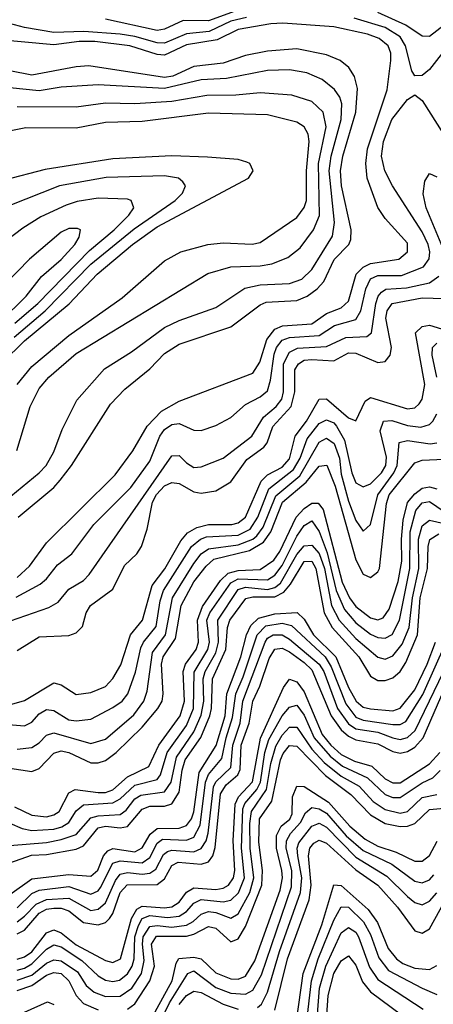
# Model space of a CAD drawing. Header units: inches. Extents: x 1308407 to 1441228, y 959628 to 1036311.
# Tile 540 of 656: x 1417617 to 1418740, y 982086 to 984761. Entities that reach past the tile are written whole.
import ezdxf

# ---------------------------------------------------------------- set-up
doc = ezdxf.new("R2010")
doc.units = ezdxf.units.IN
doc.header["$MEASUREMENT"] = 0
doc.layers.add('B4918', color=7, linetype='Continuous')

msp = doc.modelspace()

# ---------------------------------------------------------------- linework, layer by layer
at = {"layer": 'B4918', "color": 5}
for points, elevation in [([(1418850.6, 984830), (1418770, 984745.8), (1418730, 984715.1), (1418710, 984716), (1418665.9, 984745.9), (1418590, 984780)], 2540), ([(1418233.1, 984766.9), (1418190, 984757.1), (1418131.3, 984728.7), (1418070, 984722.4), (1418010, 984697.4), (1417990, 984697.8), (1417930, 984715.3), (1417890, 984721.6), (1417791, 984729), (1417710, 984726.2), (1417630, 984739.8), (1417479.4, 984779.4)], 2560), ([(1418212.1, 984787.9), (1418130, 984757.8), (1418061.1, 984758.9), (1418010, 984735.3), (1417990, 984731.8), (1417850, 984762.1)], 2540), ([(1418879.5, 984800.5), (1418784.7, 984695.3), (1418730, 984625.3), (1418710, 984608.9), (1418690, 984608.2), (1418682, 984622), (1418664.6, 984690), (1418650, 984713.9), (1418610, 984739.4), (1418525.1, 984765.1)], 2560), ([(1417610, 983245.8), (1417643.8, 983276.1), (1417690, 983339.5), (1417875.8, 983524.2), (1417924.2, 983590), (1417963.6, 983656.4), (1418002.4, 983697.6), (1418050, 983724.3), (1418250, 983801.1), (1418269.4, 983830.6), (1418287.9, 983892.1), (1418310, 983919.9), (1418331.1, 983928.9), (1418410, 983934.6), (1418450, 983962.7), (1418490, 983977.9), (1418510, 983996.1), (1418530.7, 984069.3), (1418550, 984089.1), (1418570, 984098.8), (1418646.5, 984110), (1418669.9, 984130), (1418670, 984153.4), (1418610, 984221.2), (1418590, 984251), (1418560.6, 984330), (1418556.7, 984370), (1418561.6, 984410), (1418615.2, 984570), (1418625.2, 984650), (1418624.8, 984670), (1418617.6, 984690), (1418593.1, 984710), (1418561.7, 984721.7), (1418470, 984741.5), (1418331.6, 984751.6), (1418299, 984750), (1418210, 984734.6), (1418153.7, 984706.3), (1418070, 984692.3), (1418010, 984664.2), (1417990, 984666.5), (1417915.8, 984690), (1417821.3, 984701.3), (1417778.3, 984701.7), (1417710, 984692.7), (1417531.5, 984708.5)], 2580), ([(1417612.4, 983410), (1417709.6, 983490), (1417726.9, 983510), (1417757.8, 983550), (1417863.6, 983716.4), (1417902.7, 983757.3), (1417970, 983812.8), (1418010, 983853.8), (1418050, 983879.3), (1418190, 983926.4), (1418270, 983986.5), (1418286.4, 983993.6), (1418370, 983998.2), (1418398, 984010), (1418425.2, 984030), (1418442.9, 984050), (1418470.7, 984109.3), (1418511.3, 984150), (1418516.5, 984163.5), (1418517.3, 984190), (1418491.3, 984310), (1418488.1, 984350), (1418494.2, 984390), (1418529.6, 984510), (1418534.5, 984574.4), (1418526.4, 984606.4), (1418511.1, 984631.1), (1418487.1, 984650), (1418450, 984665.2), (1418370, 984681.5), (1418290, 984675.4), (1418230, 984664), (1418170, 984643.2), (1418090, 984634), (1418032.5, 984607.5), (1418010, 984603.8), (1417804.8, 984635.2), (1417770, 984633), (1417650, 984610.4), (1417590, 984621.7)], 2620), ([(1417530, 983415.7), (1417670, 983529.7), (1417689, 983550), (1417710, 983586.8), (1417732.3, 983647.7), (1417772.4, 983727.6), (1417847.6, 983812.4), (1417921, 983859), (1418010, 983924.4), (1418050, 983943.4), (1418150, 983978.9), (1418228.5, 984031.5), (1418270, 984041), (1418350, 984044.6), (1418383.5, 984056.5), (1418410, 984082.7), (1418466.7, 984173.3), (1418471.8, 984210), (1418457.2, 984350), (1418463.3, 984390), (1418490, 984490), (1418492.1, 984532.1), (1418486.6, 984550), (1418471.7, 984571.7), (1418438.5, 984598.5), (1418396.7, 984616.7), (1418350, 984625), (1418290, 984623.2), (1418178.8, 984601.2), (1418110, 984597.6), (1418010, 984573.9), (1417830, 984584.3), (1417730, 984577.9), (1417670, 984567.4), (1417590, 984576.2)], 2640), ([(1417607.3, 983192.7), (1417672.4, 983227.6), (1417690, 983241.8), (1417719.7, 983280.3), (1417758.2, 983310), (1417818.5, 983390), (1417918.4, 983490), (1417970, 983562.1), (1417997.2, 983630), (1418010, 983647.8), (1418030, 983661.3), (1418050, 983663.9), (1418090, 983646.2), (1418110, 983645), (1418150, 983658.5), (1418190, 983680.4), (1418230, 983715.3), (1418270, 983736), (1418290, 983753.1), (1418298.5, 983781.5), (1418307.8, 983852.2), (1418314.2, 983870), (1418329.9, 983890.1), (1418350, 983897.9), (1418430, 983903.1), (1418471.9, 983930), (1418530, 983946.5), (1418543.7, 983970), (1418557.1, 984030), (1418570, 984056.8), (1418590, 984065.6), (1418654, 984066), (1418713.9, 984090), (1418728.7, 984111.3), (1418730.8, 984130), (1418726.4, 984150), (1418710, 984184.5), (1418629.1, 984310), (1418608.9, 984350), (1418599.8, 984390), (1418604.8, 984430), (1418627.6, 984490), (1418670, 984544.3), (1418690, 984556.5), (1418710, 984541.7), (1418767.7, 984450)], 2560), ([(1417609.2, 983590.8), (1417645.7, 983710), (1417670, 983759.2), (1417696.2, 983790), (1417770, 983853.8), (1418128.2, 984071.8), (1418190.5, 984089.5), (1418270, 984092.5), (1418301.9, 984098.1), (1418345.1, 984114.9), (1418378.8, 984141.2), (1418415.2, 984190), (1418430.8, 984229.1), (1418428.7, 984370), (1418449.7, 984470), (1418441.5, 984510), (1418410, 984539), (1418356, 984556), (1418270, 984562.1), (1418204.3, 984555.7), (1418125.4, 984554.7), (1418030, 984539.1), (1417930, 984532.1), (1417850, 984534), (1417770, 984523.2), (1417610, 984523.9)], 2660), ([(1417610, 983770), (1417650, 983818.9), (1417750, 983903.3), (1417894.9, 984005.1), (1418010, 984105.7), (1418054.4, 984130), (1418128, 984150), (1418170, 984154.7), (1418248.7, 984151.3), (1418270, 984156), (1418370, 984224), (1418389.5, 984250.5), (1418395.6, 984270), (1418396.1, 984350), (1418402.9, 984430), (1418400.1, 984450), (1418389.7, 984469.7), (1418370, 984482.3), (1418290, 984502.7), (1418130, 984507.1), (1417950, 984484.6), (1417850, 984481.5), (1417770, 984466), (1417633.3, 984466.7), (1417510, 984442.6)], 2680), ([(1417570.3, 983830), (1417630, 983888.9), (1417751.2, 983988.8), (1417827.2, 984070), (1417923.2, 984150), (1417990, 984197.9), (1418238.4, 984330), (1418251.4, 984350), (1418242.2, 984370), (1418234.2, 984374.2), (1418210, 984381.2), (1418127.2, 984387.2), (1418030, 984390.7), (1417870, 984382.5), (1417686, 984354), (1417575, 984325)], 2720), ([(1417601.7, 983898.3), (1417685.7, 983970), (1417810, 984097.2), (1417927.5, 984192.5), (1418039.2, 984270), (1418058.7, 984290), (1418067.3, 984310), (1418060, 984320), (1418048.4, 984330), (1418010, 984336.9), (1417851.8, 984331.8), (1417725.4, 984310), (1417585.5, 984254.5)], 2740), ([(1418770.3, 984130), (1418720.6, 984250), (1418712.5, 984287.5), (1418717.6, 984322.4), (1418730, 984343.2), (1418750, 984333.6)], 2540), ([(1417603.9, 983936.1), (1417666, 983990), (1417806.1, 984133.9), (1417873.1, 984190), (1417913.1, 984230), (1417926.7, 984250), (1417919.7, 984270), (1417910, 984273.1), (1417830, 984276.3), (1417772.6, 984267.4), (1417742.9, 984257.1), (1417674.8, 984225.2), (1417625.1, 984194.9), (1417580.2, 984159.8)], 2760), ([(1417492.4, 983870), (1417634.9, 984010), (1417676.6, 984063.4), (1417730, 984109.7), (1417766.5, 984150), (1417778.5, 984170), (1417782, 984190), (1417773.8, 984193.9), (1417750, 984193.3), (1417730, 984184), (1417643.5, 984110), (1417577.3, 984042.7)], 2780), ([(1417591.8, 983128.2), (1417696.2, 983163.8), (1417721.5, 983178.5), (1417750, 983213.6), (1417790, 983237.9), (1417805.9, 983254.1), (1418030, 983576.6), (1418050, 983576.8), (1418070, 983556.8), (1418090, 983544.8), (1418110, 983545.9), (1418170, 983569.7), (1418247.1, 983630), (1418278.9, 983681.1), (1418313.4, 983710), (1418328.6, 983730), (1418333.5, 983750), (1418333.8, 983826.2), (1418350, 983858.2), (1418371.4, 983868.6), (1418450, 983873.3), (1418502.3, 983897.7), (1418560, 983900), (1418572.3, 983910), (1418584.5, 983990), (1418590.3, 984009.7), (1418599.2, 984020.8), (1418611.3, 984028.7), (1418667.1, 984032.9), (1418730, 984046), (1418755.7, 984064.3)], 2540), ([(1417610, 983047.5), (1417670, 983084.6), (1417750, 983088.2), (1417770, 983095), (1417787.6, 983112.4), (1417797.6, 983150), (1417809.5, 983170), (1417870, 983214.3), (1417901.4, 983278.6), (1417934.7, 983310), (1417947.8, 983330), (1417963, 983377), (1417977.8, 983450), (1417988.7, 983471.3), (1418010, 983495.1), (1418030, 983504), (1418050, 983500.6), (1418090, 983478.7), (1418110, 983474.6), (1418150, 983480.7), (1418190, 983505.9), (1418234.2, 983565.8), (1418280, 983600), (1418288.7, 983611.3), (1418304.3, 983655.7), (1418354.7, 983710), (1418364, 983750), (1418364.5, 983810), (1418373.9, 983826.1), (1418390, 983835.9), (1418410, 983838.1), (1418470, 983834.1), (1418510, 983855.7), (1418530, 983855.3), (1418590, 983829.8), (1418610, 983832.7), (1418623, 983850), (1418626.6, 983870), (1418611.5, 983950), (1418614.9, 983970), (1418629, 983990), (1418710, 984005.4), (1418770, 984003.9)], 2520), ([(1417550, 982889.3), (1417630, 982911.7), (1417710, 982959.4), (1417730, 982954.4), (1417770, 982928.2), (1417810, 982932.9), (1417850, 982950), (1417870, 982971.2), (1417891.7, 983008.3), (1417918.1, 983090), (1417950.4, 983130), (1417976.4, 983223.6), (1418010.8, 983269.2), (1418054.3, 983345.7), (1418073.1, 983366.9), (1418098.4, 983381.6), (1418130, 983389.2), (1418192.7, 983390), (1418210, 983394.1), (1418230, 983409.3), (1418272.4, 983507.6), (1418290, 983524.2), (1418330, 983545.6), (1418350, 983567.9), (1418365.2, 983630), (1418395.7, 983670), (1418430, 983730.4), (1418450, 983730.6), (1418510, 983679.5), (1418530, 983670.8), (1418555.6, 983724.4), (1418570, 983734.4), (1418670, 983703.5), (1418690, 983707), (1418702.3, 983717.7), (1418710.4, 983730), (1418717, 983770), (1418692.2, 983910), (1418710, 983927.1), (1418730, 983931.5), (1418810, 983906.9)], 2480), ([(1418750, 983790), (1418736.8, 983850), (1418738.3, 983870), (1418750, 983882.3)], 2460), ([(1417586.8, 982846.8), (1417630, 982842.6), (1417650, 982853.1), (1417670, 982875.7), (1417690, 982887.4), (1417710, 982884.1), (1417750, 982859.2), (1417770, 982856.3), (1417810, 982861), (1417870, 982892.9), (1417894.9, 982910), (1417911, 982930), (1417931.4, 982988.6), (1417945.6, 983054.4), (1417953, 983070), (1417987.3, 983112.7), (1417998.1, 983181.9), (1418007.2, 983210), (1418083.4, 983330), (1418108.1, 983350), (1418124.3, 983355.7), (1418210, 983360.4), (1418242.6, 983377.4), (1418263.3, 983410), (1418293.6, 983486.4), (1418361, 983539), (1418378.9, 983570), (1418397.3, 983622.7), (1418430, 983663.6), (1418450, 983674.1), (1418470, 983665.5), (1418477.2, 983657.2), (1418499, 983619), (1418518.8, 983530), (1418530, 983502.6), (1418550, 983491.9), (1418570, 983500.5), (1418599.6, 983530), (1418611, 983550), (1418612.8, 983572.8), (1418596, 983644), (1418604.9, 983670), (1418628.1, 983671.9), (1418670, 983659), (1418706.3, 983653.7), (1418730, 983661.3), (1418739.2, 983670), (1418749.9, 983690)], 2460), ([(1417610, 982779.5), (1417650, 982783.7), (1417670, 982796.5), (1417690, 982817.3), (1417710, 982823.5), (1417810, 982795.2), (1417850, 982806.2), (1417927, 982873), (1417953.8, 982910), (1417963.3, 982936.7), (1417977.7, 983042.3), (1418013.3, 983090), (1418032.1, 983190), (1418090, 983283.9), (1418110.2, 983309.8), (1418130, 983323.4), (1418210, 983334.7), (1418250, 983349.4), (1418261.3, 983358.7), (1418278, 983382), (1418312.7, 983467.3), (1418378.2, 983521.8), (1418430, 983613.7), (1418450, 983623.8), (1418470.7, 983610), (1418485.1, 983570), (1418490, 983526.4), (1418510, 983453), (1418530, 983400.1), (1418550, 983371.5), (1418570, 983389.3), (1418589.7, 983470), (1418633, 983530), (1418641.7, 983550), (1418647.5, 983612.5), (1418670, 983617.9), (1418731.4, 983608.6), (1418750, 983611.4)], 2440), ([(1417590, 982728.1), (1417650, 982718.8), (1417670, 982726.7), (1417710, 982768.8), (1417730, 982775.2), (1417750, 982770.4), (1417810, 982742.6), (1417830, 982742.2), (1417850, 982748.3), (1417879.1, 982770), (1417950, 982838.9), (1417992.4, 982890), (1418003.5, 982910), (1418006.9, 982930), (1418002.4, 983010), (1418006.4, 983030), (1418040.2, 983079.8), (1418055.2, 983170), (1418090, 983234.1), (1418123.1, 983276.9), (1418144.2, 983295.8), (1418240.8, 983319.2), (1418278.8, 983341.2), (1418298.6, 983370), (1418330.3, 983450), (1418395.2, 983504.8), (1418430, 983548.5), (1418451.1, 983551.1), (1418473.4, 983493.4), (1418530, 983293.7), (1418550, 983254.7), (1418570, 983245.6), (1418590, 983261), (1418593.9, 983270), (1418613.5, 983446.5), (1418620.7, 983470), (1418690, 983557.3), (1418710, 983564.1), (1418770, 983566.7)], 2420), ([(1417603.1, 982623.1), (1417650, 982600), (1417690, 982596), (1417710, 982600.7), (1417724.5, 982610), (1417750, 982660.8), (1417767.6, 982670), (1417830, 982661.4), (1417850, 982662), (1417870, 982668.9), (1417910, 982704.5), (1417967.9, 982732.1), (1417994.9, 982790), (1418053, 982870), (1418064.6, 982910), (1418060.9, 982990), (1418067, 983010), (1418096.5, 983050), (1418103, 983070), (1418099.6, 983130), (1418113.2, 983166.8), (1418162.1, 983237.9), (1418183, 983257), (1418210, 983265.1), (1418270, 983267.2), (1418307.3, 983292.7), (1418323.6, 983316.4), (1418368.1, 983410), (1418390, 983433.5), (1418410, 983447.5), (1418427.7, 983447.7), (1418441.4, 983430), (1418493.1, 983233.1), (1418512.6, 983190), (1418530, 983166.9), (1418570, 983135.9), (1418590, 983130.6), (1418604.2, 983135.8), (1418620, 983160), (1418645.3, 983234.7), (1418654.7, 983290), (1418653.6, 983350), (1418658.3, 983401.7), (1418670.6, 983449.4), (1418690, 983473), (1418710, 983487.9), (1418730, 983492.4), (1418750, 983486.6)], 2380), ([(1417590, 982578.1), (1417623.7, 982563.7), (1417650, 982558.5), (1417710, 982562.2), (1417731.6, 982568.4), (1417750, 982579.9), (1417770, 982611.6), (1417790, 982628.1), (1417870, 982633.2), (1417890, 982644.1), (1417930, 982681.8), (1417990, 982697), (1417999.8, 982710), (1418017.8, 982770), (1418070, 982843.8), (1418088.9, 982890), (1418091.1, 982988.9), (1418128, 983050), (1418132.6, 983070), (1418125.5, 983130), (1418133.1, 983150), (1418190, 983231.6), (1418210, 983241.8), (1418290, 983239.5), (1418310, 983251.8), (1418330, 983278.5), (1418370, 983357.5), (1418390, 983387.2), (1418410, 983399.5), (1418430, 983370.7), (1418452.3, 983312.3), (1418476.3, 983210), (1418499.1, 983159.1), (1418530, 983122.7), (1418570, 983091.3), (1418590, 983082.4), (1418610, 983081.2), (1418628.9, 983091.1), (1418648.4, 983130), (1418677, 983270), (1418677.9, 983370), (1418692.7, 983427.3), (1418710, 983448.8), (1418730, 983452), (1418770, 983425)], 2360), ([(1417590, 982517.6), (1417690, 982525.5), (1417730, 982533.9), (1417770, 982547.3), (1417810, 982593.1), (1417830, 982598.7), (1417890, 982602.1), (1417906.5, 982613.5), (1417930, 982644.3), (1417945.8, 982654.3), (1418010, 982663.2), (1418028, 982690), (1418042.5, 982757.5), (1418090, 982826.8), (1418110, 982871.7), (1418116.7, 982910), (1418114.9, 982970), (1418120.4, 982990), (1418150, 983041.1), (1418157.2, 983070), (1418154.9, 983130), (1418210, 983213.1), (1418230, 983219.4), (1418290, 983212.9), (1418310, 983218.1), (1418325.3, 983230), (1418370, 983308.5), (1418390, 983331.6), (1418410, 983333.4), (1418430.5, 983310.5), (1418445.2, 983270), (1418463.5, 983170), (1418484.4, 983130), (1418530, 983079.8), (1418590, 983029), (1418610, 983024.2), (1418630, 983032.9), (1418655.3, 983064.7), (1418674.7, 983110), (1418684, 983190), (1418701, 983270), (1418700.4, 983350), (1418710, 983386.2), (1418730, 983401), (1418770, 983392)], 2340), ([(1417590, 982470.5), (1417648.6, 982491.4), (1417690, 982493.4), (1417770, 982507.7), (1417790, 982516.5), (1417830, 982565.4), (1417850, 982570.5), (1417890, 982565.6), (1417910, 982569), (1417950, 982616.5), (1417970, 982624.7), (1418010, 982624.8), (1418030, 982630.5), (1418050, 982662.2), (1418057.9, 982722.1), (1418066.5, 982750), (1418108.9, 982811.1), (1418133.2, 982870), (1418137.8, 982890), (1418140.4, 982970), (1418176.8, 983050), (1418180.9, 983110), (1418187.8, 983130), (1418231.4, 983188.6), (1418250, 983192.8), (1418310, 983193.3), (1418334.5, 983205.5), (1418352.6, 983227.4), (1418390, 983289.5), (1418410, 983290), (1418421.2, 983270), (1418443.6, 983150), (1418465.2, 983110), (1418538.3, 983030), (1418570, 982977.3), (1418590, 982966.1), (1418610, 982965.8), (1418630, 982973.3), (1418650, 982990.1), (1418665.5, 983014.5), (1418697.8, 983090), (1418705, 983190), (1418724.6, 983270), (1418726.2, 983330), (1418730.8, 983349.2), (1418755.6, 983364.4)], 2320), ([(1417590, 982384.5), (1417650, 982426.9), (1417750, 982439.1), (1417810, 982434.1), (1417829.1, 982450.9), (1417844.5, 982490), (1417856.5, 982503.5), (1417870, 982509.5), (1417930, 982500.5), (1417950, 982511.1), (1417971.6, 982548.4), (1417990, 982563.5), (1418050, 982564.7), (1418070, 982572), (1418083.4, 982590), (1418090, 982609.1), (1418104.2, 982715.8), (1418150.7, 982789.3), (1418174.9, 982870), (1418179.9, 982930), (1418217.8, 983030), (1418232.6, 983090), (1418244.4, 983115.6), (1418265.2, 983134.8), (1418310, 983146.8), (1418371, 983151), (1418390, 983132.5), (1418414.5, 983090), (1418475.2, 983030), (1418510, 982947.3), (1418530.8, 982910), (1418550, 982893.7), (1418569.3, 982889.3), (1418630, 982883.9), (1418650, 982890.3), (1418690, 982940.5), (1418723.7, 983010), (1418746.5, 983070)], 2280), ([(1417610, 982348.2), (1417650, 982387.1), (1417670, 982396.5), (1417750, 982406.5), (1417810, 982385.5), (1417830, 982394.1), (1417836.8, 982403.2), (1417870.3, 982469.7), (1417890, 982476.2), (1417950, 982470.4), (1417970, 982484.9), (1417990, 982523.9), (1418005.2, 982534.8), (1418070, 982532.1), (1418090, 982540.2), (1418107.5, 982572.5), (1418121.5, 982690), (1418130, 982710.3), (1418166.3, 982753.7), (1418177.6, 982810), (1418195, 982865), (1418204, 982930), (1418224.2, 982975.8), (1418262.3, 983090), (1418285.8, 983114.2), (1418330, 983121.9), (1418355, 983115), (1418446.3, 983030), (1418463, 983003), (1418502.7, 982902.7), (1418530, 982866.3), (1418550, 982858.2), (1418630, 982846.8), (1418650, 982846), (1418665.8, 982854.2), (1418711.8, 982928.2), (1418775.5, 983070)], 2260), ([(1417610, 982310.7), (1417630, 982325.3), (1417661.3, 982358.7), (1417690, 982371), (1417750, 982374.2), (1417810, 982341.2), (1417830, 982344.7), (1417850, 982362.3), (1417877.2, 982422.8), (1417890, 982439.8), (1417910, 982443.9), (1417950, 982439.5), (1417970, 982442.3), (1417986.6, 982453.4), (1418007.1, 982492.9), (1418018.6, 982501.4), (1418030, 982505.1), (1418090, 982500.8), (1418110, 982509.1), (1418123.4, 982530), (1418129, 982551), (1418143.4, 982676.6), (1418150, 982690.9), (1418190.1, 982730), (1418196, 982790), (1418215.4, 982850), (1418223.2, 982910), (1418283.2, 983070), (1418290, 983080.5), (1418305.4, 983090), (1418330, 983090.2), (1418350, 983078.4), (1418430.4, 983010.4), (1418442.6, 982990), (1418480.4, 982890), (1418510, 982848.2), (1418530, 982835), (1418590, 982825.3), (1418630, 982810.4), (1418650, 982805.9), (1418670, 982810.7), (1418690.6, 982830), (1418807.2, 983070)], 2240), ([(1417610, 982277.3), (1417630, 982287.8), (1417670, 982333.5), (1417690, 982344.3), (1417710, 982347.7), (1417730, 982347.6), (1417750, 982340), (1417790, 982308.6), (1417830, 982302), (1417850, 982308.1), (1417860.7, 982319.3), (1417870, 982333.2), (1417890.2, 982389.8), (1417908.9, 982411.1), (1417990, 982412.2), (1418010, 982427.2), (1418030, 982463.8), (1418047.8, 982472.2), (1418110, 982467.2), (1418130, 982473.7), (1418141.9, 982490), (1418148.1, 982511.9), (1418162.4, 982657.6), (1418177.7, 982682.3), (1418209.8, 982710), (1418215.6, 982724.4), (1418218.3, 982790), (1418239.9, 982850), (1418250.2, 982909.8), (1418269.3, 982950.7), (1418294.7, 983025.3), (1418310, 983051.4), (1418330, 983053.5), (1418350, 983043.8), (1418390, 983015), (1418410, 982994.6), (1418463.2, 982870), (1418490, 982831.6), (1418510, 982814.8), (1418530, 982804.7), (1418590, 982793.6), (1418630, 982773.1), (1418650, 982768.3), (1418670, 982772.7), (1418690, 982784.4), (1418713.1, 982810), (1418799.7, 983010)], 2220), ([(1417610, 982209), (1417630, 982215.3), (1417650, 982228.7), (1417690, 982280.7), (1417710, 982288.5), (1417730, 982280.1), (1417770, 982248), (1417850, 982205.7), (1417870, 982199.6), (1417890.4, 982210), (1417920.9, 982319.1), (1417935.2, 982344.8), (1417950, 982353.1), (1418010, 982348.4), (1418030, 982350.9), (1418050, 982363.5), (1418070, 982391.3), (1418090, 982402.9), (1418150, 982398.4), (1418170, 982401.6), (1418183.9, 982410), (1418197.8, 982430), (1418201, 982450), (1418196.5, 982530), (1418202, 982630), (1418211, 982650), (1418249, 982691), (1418270.7, 982809.3), (1418333.5, 982946.5), (1418350, 982969.1), (1418370, 982961.9), (1418390, 982934.8), (1418438.9, 982818.9), (1418461.6, 982790), (1418490, 982765), (1418526.7, 982746.7), (1418572.9, 982732.8), (1418610, 982699.2), (1418630, 982687.5), (1418650, 982688.1), (1418730, 982739.1), (1418757.6, 982770)], 2180), ([(1417610, 982179.2), (1417630, 982184.3), (1417650, 982196), (1417690, 982236.4), (1417710, 982248.2), (1417730, 982242.2), (1417785.7, 982205.7), (1417830, 982163.8), (1417850, 982151.8), (1417870, 982148.1), (1417888, 982152), (1417910, 982168.7), (1417922.8, 982190), (1417927.9, 982210), (1417930.1, 982270), (1417939.2, 982300.8), (1417950, 982319.4), (1417970, 982327.4), (1418018.1, 982321.9), (1418050, 982326.1), (1418070, 982338), (1418090, 982360.8), (1418110, 982371), (1418170, 982364.3), (1418190.6, 982369.4), (1418211.2, 982388.8), (1418227.5, 982430), (1418219.7, 982510), (1418223.1, 982616.9), (1418228.2, 982631.8), (1418261.2, 982670), (1418270.6, 982689.4), (1418282.8, 982770), (1418294, 982806), (1418330, 982869.5), (1418350, 982893.7), (1418370, 982898.6), (1418390, 982871.7), (1418416.9, 982810), (1418459.9, 982759.9), (1418493.6, 982733.6), (1418561.9, 982701.9), (1418610, 982656.2), (1418630, 982647.8), (1418650, 982647.8), (1418710, 982688), (1418738.7, 982701.3), (1418758.6, 982721.4)], 2160), ([(1417610, 982151.5), (1417650, 982165.9), (1417690, 982197.7), (1417710, 982207.5), (1417730, 982204.5), (1417774.1, 982174.1), (1417797.8, 982137.8), (1417819.1, 982119.1), (1417850, 982107.8), (1417890, 982108.6), (1417921.6, 982130), (1417947.5, 982170), (1417955.1, 982204.9), (1417950.1, 982250), (1417952.4, 982270), (1417970, 982297.3), (1417990, 982300.3), (1418030, 982295.7), (1418070, 982301.7), (1418088.5, 982311.5), (1418110, 982331.3), (1418130, 982338.7), (1418150, 982335.8), (1418190, 982319.9), (1418210, 982331.9), (1418242.4, 982390), (1418252.6, 982430), (1418243.3, 982510), (1418242.4, 982577.6), (1418246.7, 982610), (1418287.2, 982670), (1418299.2, 982740.8), (1418312.3, 982787.7), (1418330, 982817.2), (1418350, 982839.3), (1418370, 982838.7), (1418410, 982779.8), (1418443.5, 982743.5), (1418490, 982706.3), (1418538.6, 982678.6), (1418577.3, 982637.3), (1418610, 982615.4), (1418650, 982605.4), (1418669.8, 982610.2), (1418710, 982647.8), (1418750, 982656.6)], 2140), ([(1417910, 982072.7), (1417930, 982087.9), (1417970, 982150), (1417982.9, 982190), (1417974.7, 982250), (1417988.5, 982271.5), (1418070, 982271.4), (1418090, 982276.7), (1418130, 982297.6), (1418150, 982293.3), (1418190, 982256.2), (1418210, 982264.6), (1418230, 982297.3), (1418274.8, 982410), (1418276.7, 982450), (1418266.3, 982526.3), (1418268, 982590), (1418302.1, 982637.9), (1418325.5, 982750), (1418332.7, 982767.3), (1418350, 982789.3), (1418370, 982787.7), (1418447.7, 982707.7), (1418516.4, 982656.4), (1418570, 982601.2), (1418610, 982577.5), (1418650, 982569.3), (1418670, 982570.2), (1418690, 982577.7), (1418730, 982615.8), (1418770, 982619)], 2120), ([(1417965, 982030), (1418031.1, 982150), (1418042.2, 982197.8), (1418049.4, 982210.6), (1418090, 982214.8), (1418109.6, 982209.6), (1418150, 982171.9), (1418190, 982155.8), (1418210, 982155), (1418230, 982163.1), (1418255.8, 982204.2), (1418324, 982396), (1418330.3, 982430), (1418329, 982450), (1418314.7, 982510), (1418314.7, 982545.3), (1418327.2, 982570), (1418350.4, 982589.6), (1418356.6, 982603.4), (1418358.3, 982650), (1418370, 982679.2), (1418390, 982678.1), (1418455.3, 982635.3), (1418513.5, 982570), (1418554.8, 982534.8), (1418590, 982515.9), (1418639.2, 982499.2), (1418690, 982474.9), (1418710, 982475.4), (1418729.6, 982490.4), (1418750.7, 982529.3)], 2080), ([(1417970, 981982.2), (1418024.1, 982090), (1418073.3, 982170), (1418090, 982177), (1418150, 982131.6), (1418190, 982116.2), (1418230, 982113.8), (1418250, 982124.7), (1418273.5, 982166.5), (1418355, 982405), (1418356.1, 982450), (1418340.7, 982510), (1418341.6, 982530), (1418352.1, 982550), (1418379.6, 982580.4), (1418393.4, 982606.6), (1418410, 982620.8), (1418430, 982617.3), (1418450, 982605.6), (1418503.5, 982543.5), (1418550, 982504.3), (1418627.4, 982467.4), (1418690, 982421.2), (1418710, 982416.6), (1418730, 982424.6), (1418742.1, 982437.9)], 2060), ([(1418262.7, 982077.3), (1418273.4, 982086.6), (1418290, 982119.4), (1418322.8, 982230), (1418380, 982390), (1418383.5, 982430), (1418372.1, 982490), (1418370.3, 982510), (1418374.8, 982525.2), (1418410, 982569.8), (1418424, 982576), (1418430, 982578.1), (1418450, 982567.4), (1418530, 982486.1), (1418614.4, 982434.4), (1418670, 982378.8), (1418690, 982363.3), (1418710, 982356.5), (1418730, 982366.4), (1418750, 982388.9)], 2040), ([(1418309.8, 982070.2), (1418344, 982210), (1418402.8, 982370), (1418408.5, 982410), (1418401.1, 982490), (1418405, 982510), (1418416.2, 982523.8), (1418430, 982532.1), (1418450, 982523.7), (1418530, 982451.5), (1418589.9, 982409.9), (1418642.8, 982350), (1418690, 982286.1), (1418710, 982279.9), (1418730, 982290.9), (1418773.1, 982370)], 2020), ([(1418357.5, 981962.5), (1418387, 982170), (1418437.5, 982302.5), (1418470, 982411.2), (1418490, 982409), (1418563.7, 982343.7), (1418588.7, 982308.7), (1418617.8, 982237.8), (1418639.9, 982210), (1418657.6, 982197.6), (1418690, 982184.4), (1418730, 982180.7), (1418750, 982192)], 1980), ([(1418393.3, 982010), (1418409.1, 982150), (1418427.3, 982210), (1418470, 982314.5), (1418490, 982350.7), (1418510, 982349.8), (1418550.7, 982310.7), (1418570, 982275.6), (1418592.4, 982212.4), (1418618.3, 982178.3), (1418710, 982130.3), (1418750, 982113.2)], 1960), ([(1418419.9, 981990), (1418431.5, 982130), (1418448.2, 982190), (1418490, 982280.6), (1418510, 982294.9), (1418530, 982282.4), (1418537.5, 982270), (1418566.9, 982186.9), (1418590, 982153.7), (1418713.2, 982073.1)], 1940), ([(1418446.5, 981990), (1418454.6, 982110), (1418470.1, 982169.9), (1418490, 982204.3), (1418510, 982218.1), (1418530, 982192.5), (1418547.6, 982147.6), (1418570, 982119.9), (1418710, 982015.8)], 1920), ([(1417610, 982123.6), (1417650, 982137.5), (1417690, 982165.4), (1417710, 982173), (1417729.9, 982169.9), (1417750.5, 982150.5), (1417770.2, 982110.2), (1417790, 982088.7), (1417830, 982070.9)], 2120), ([(1418050, 982086), (1418070, 982109.8), (1418090, 982121.9), (1418110, 982118.4), (1418170, 982086.4), (1418210, 982072.8)], 2040), ([(1417630, 982064.7), (1417692.8, 982092.8), (1417710, 982086.2)], 2080)]:
    msp.add_lwpolyline(points, dxfattribs=dict(at, elevation=elevation))

doc.saveas('drawing.dxf')
